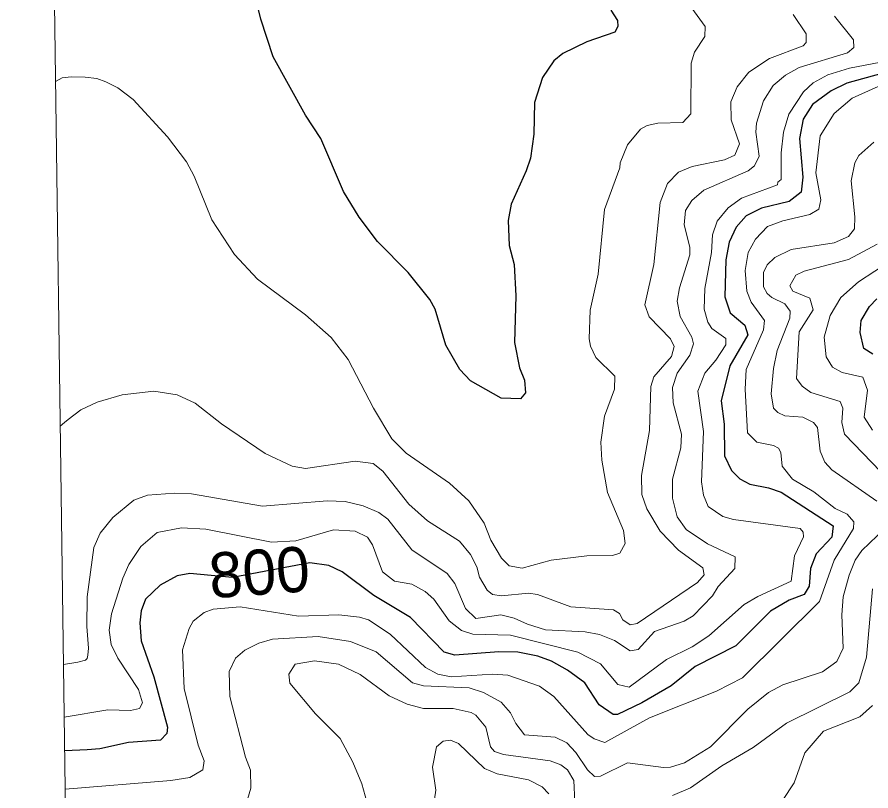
# Model space of a CAD drawing. Extents: x 265 to 291.4, y 7731.5 to 7759.6.
# Drawn here: x 264.956 to 266.467, y 7752.966 to 7754.336 of the extents above; entities that cross this region are included whole.
import ezdxf
from ezdxf.enums import TextEntityAlignment as Align

# ---------------------------------------------------------------- set-up
doc = ezdxf.new("R2010")
doc.units = 0
doc.header["$LTSCALE"] = 0.032
for name, color, linetype, lineweight in [('1', 7, 'Continuous', 25), ('2', 7, 'Continuous', 13), ('61', 7, 'Continuous', 13), ('63', 7, 'Continuous', 25)]:
    doc.layers.add(name, color=color, linetype=linetype, lineweight=lineweight)

msp = doc.modelspace()

# ---------------------------------------------------------------- linework, layer by layer
at = {"layer": '1'}
for points in [[(266.007, 7754.3482), (266.0189, 7754.3299), (266.0197, 7754.3188), (266.0141, 7754.3092), (265.9648, 7754.2917), (265.9219, 7754.271), (265.906, 7754.2583), (265.886, 7754.2289), (265.8717, 7754.1844), (265.8709, 7754.1287), (265.8646, 7754.0857), (265.8574, 7754.0634), (265.8304, 7754.0046), (265.8256, 7753.9759), (265.8272, 7753.9314), (265.8359, 7753.898), (265.8391, 7753.8423), (265.8367, 7753.7596), (265.8455, 7753.715), (265.8542, 7753.6928), (265.8558, 7753.6705), (265.8471, 7753.6601), (265.8129, 7753.6609), (265.7588, 7753.6919), (265.7397, 7753.7118), (265.715, 7753.7548), (265.6959, 7753.8184), (265.6864, 7753.8359), (265.6482, 7753.8837), (265.5941, 7753.9385), (265.5615, 7753.9815), (265.5336, 7754.0269), (265.4939, 7754.1207), (265.4668, 7754.1621), (265.4095, 7754.2655), (265.3873, 7754.3323), (265.3626, 7754.4326)], [(266.4867, 7754.236), (266.4246, 7754.2185), (266.3968, 7754.205), (266.3641, 7754.1812), (266.3474, 7754.1549), (266.3411, 7754.1207), (266.3466, 7754.0523), (266.3442, 7754.026), (266.3228, 7754.0093), (266.2735, 7753.9974), (266.2464, 7753.9839), (266.2289, 7753.964), (266.2162, 7753.937), (266.2106, 7753.9059), (266.209, 7753.8407), (266.2185, 7753.8121), (266.244, 7753.7906), (266.2496, 7753.7731), (266.2178, 7753.7182)], [(266.4707, 7753.7389), (266.4548, 7753.7492), (266.4484, 7753.7771), (266.45, 7753.7985), (266.4651, 7753.8232), (266.4779, 7753.8367)], [(266.2178, 7753.7182), (266.2026, 7753.6562), (266.2074, 7753.6148), (266.2082, 7753.5591), (266.2209, 7753.5329), (266.2353, 7753.5185), (266.2528, 7753.509)], [(266.2528, 7753.509), (266.2862, 7753.5026), (266.3085, 7753.4946), (266.4007, 7753.435), (266.3983, 7753.4151), (266.3705, 7753.3857), (266.3602, 7753.3594), (266.3578, 7753.3284), (266.349, 7753.3133), (266.3228, 7753.3037), (266.2894, 7753.2838), (266.2281, 7753.2226), (266.1565, 7753.186), (266.1136, 7753.1518), (266.0619, 7753.1216), (266.0189, 7753.1009), (266.011, 7753.1009), (265.9863, 7753.1184), (265.9608, 7753.1574), (265.9306, 7753.1796), (265.902, 7753.1956), (265.8781, 7753.2043), (265.8423, 7753.2115), (265.8089, 7753.2123), (265.7309, 7753.2059), (265.7119, 7753.2115), (265.6522, 7753.2727), (265.5878, 7753.3117), (265.5313, 7753.3539), (265.5082, 7753.365), (265.474, 7753.3698), (265.3372, 7753.3434), (265.2616, 7753.3507), (265.2393, 7753.3467), (265.2091, 7753.33), (265.1836, 7753.3053), (265.1757, 7753.2847), (265.1733, 7753.2632), (265.1757, 7753.2314), (265.1979, 7753.1677), (265.2226, 7753.0786), (265.221, 7753.0675), (265.2099, 7753.0555), (265.1534, 7753.0516), (265.1025, 7753.0404), (265.0802, 7753.0388), (265.0404, 7753.0368)]]:
    msp.add_lwpolyline(points, dxfattribs=at)
at = {"layer": '2'}
for points in [[(266.1502, 7754.3514), (266.174, 7754.3188), (266.1732, 7754.3013), (266.1549, 7754.2735), (266.1494, 7754.2544), (266.1486, 7754.1645), (266.1343, 7754.1494), (266.0905, 7754.1478), (266.0714, 7754.1438), (266.0595, 7754.1374), (266.0364, 7754.1096), (266.0237, 7754.0778), (266.0229, 7754.069), (265.9958, 7753.995), (265.9847, 7753.8805), (265.9704, 7753.8168), (265.9688, 7753.7659), (265.9712, 7753.7532), (265.9807, 7753.7333), (266.0141, 7753.6999), (266.0133, 7753.6768), (265.9958, 7753.6291), (265.9895, 7753.583), (265.9911, 7753.5512), (266.0014, 7753.4939), (266.0292, 7753.4271), (266.0324, 7753.404), (266.0229, 7753.3865), (266.0102, 7753.3825), (265.9648, 7753.3817), (265.9012, 7753.3746), (265.8503, 7753.3602), (265.8272, 7753.3642), (265.8137, 7753.3777)], [(266.3299, 7754.3403), (266.353, 7754.3061), (266.353, 7754.291), (266.3474, 7754.2846), (266.2878, 7754.2623), (266.2512, 7754.2384), (266.2305, 7754.2122), (266.2194, 7754.186), (266.2202, 7754.1541), (266.2345, 7754.1112), (266.2265, 7754.0913), (266.2082, 7754.0833), (266.151, 7754.0714), (266.1271, 7754.061), (266.1072, 7754.0412), (266.0945, 7754.0078), (266.0833, 7753.898), (266.0674, 7753.8264), (266.0746, 7753.8049), (266.1128, 7753.7659), (266.1191, 7753.7524), (266.1144, 7753.7349), (266.0833, 7753.6991), (266.0778, 7753.6816)], [(266.4031, 7754.3371), (266.4365, 7754.2957), (266.4373, 7754.2822), (266.4262, 7754.2726), (266.3403, 7754.2464), (266.3164, 7754.2329), (266.2942, 7754.2146), (266.2774, 7754.1875), (266.2647, 7754.1478), (266.2639, 7754.1319)], [(266.8025, 7754.291), (266.8001, 7754.2846), (266.7603, 7754.2535), (266.7157, 7754.2019), (266.7022, 7754.178), (266.6863, 7754.1303), (266.6553, 7754.0666), (266.5582, 7753.9537), (266.5034, 7753.9051), (266.4453, 7753.867), (266.4143, 7753.8391), (266.3952, 7753.8073), (266.3848, 7753.7691), (266.388, 7753.7341), (266.3991, 7753.7158), (266.4167, 7753.7063), (266.4532, 7753.6983), (266.4612, 7753.6753)], [(265.0396, 7753.0966), (265.1168, 7753.1096), (265.1566, 7753.1081), (265.1725, 7753.112), (265.1781, 7753.1216), (265.1709, 7753.1455), (265.1343, 7753.2011), (265.1224, 7753.225), (265.1192, 7753.2505), (265.1232, 7753.2791), (265.1431, 7753.3427), (265.1542, 7753.3666), (265.1749, 7753.3984), (265.2043, 7753.4231), (265.2473, 7753.4318), (265.2903, 7753.4294), (265.4064, 7753.4064), (265.4493, 7753.4088), (265.5162, 7753.4278), (265.5543, 7753.4255), (265.5766, 7753.4151), (265.5854, 7753.4016), (265.6029, 7753.3539), (265.6243, 7753.3372), (265.6546, 7753.3316), (265.6784, 7753.3189), (265.6936, 7753.3053), (265.7206, 7753.2672), (265.7429, 7753.2497), (265.7628, 7753.2433), (265.8296, 7753.2417), (265.9489, 7753.2115), (265.9887, 7753.1908), (266.0197, 7753.1542), (266.0396, 7753.1494), (266.1056, 7753.1987), (266.151, 7753.221), (266.1804, 7753.2401), (266.2432, 7753.2958), (266.2671, 7753.3101), (266.326, 7753.3372), (266.3323, 7753.3817), (266.3482, 7753.4159), (266.3474, 7753.4239), (266.3419, 7753.4302), (266.2241, 7753.4461), (266.2051, 7753.4517), (266.1796, 7753.4692), (266.1708, 7753.4891), (266.1677, 7753.513), (266.1708, 7753.6021), (266.1613, 7753.6737), (266.1732, 7753.7055), (266.1931, 7753.7285), (266.2106, 7753.7556), (266.2106, 7753.7667), (266.1859, 7753.7842), (266.1788, 7753.7954), (266.1724, 7753.8184), (266.1732, 7753.855), (266.1852, 7753.9187), (266.1867, 7753.9505), (266.1955, 7753.9744), (266.2146, 7753.9982), (266.2385, 7754.0149), (266.3021, 7754.0388), (266.3029, 7754.0436), (266.3085, 7754.0483), (266.3085, 7754.0953), (266.3124, 7754.1319), (266.322, 7754.1637), (266.3482, 7754.2035), (266.3649, 7754.2194), (266.3912, 7754.2337), (266.4294, 7754.2456), (266.4851, 7754.2559)], [(265.6196, 7753.5893), (265.587, 7753.6434), (265.5424, 7753.7293), (265.5122, 7753.7683), (265.4668, 7753.8089), (265.3817, 7753.8717), (265.3412, 7753.9155), (265.3006, 7753.9767), (265.2696, 7754.0539), (265.256, 7754.0794), (265.2226, 7754.1239), (265.1614, 7754.1899), (265.1343, 7754.2106), (265.1134, 7754.2212), (265.097, 7754.2269), (265.0769, 7754.2293), (265.0516, 7754.2298), (265.0357, 7754.2281), (265.0242, 7754.2216)], [(265.0413, 7752.9691), (265.2282, 7752.984), (265.2616, 7752.9895), (265.2847, 7753.0031), (265.2871, 7753.019), (265.2767, 7753.0468), (265.2521, 7753.1471), (265.2489, 7753.2155), (265.2608, 7753.2536), (265.2679, 7753.2664), (265.2871, 7753.2815), (265.303, 7753.2878), (265.3507, 7753.2918), (265.4541, 7753.2751), (265.5257, 7753.2775), (265.5623, 7753.2735), (265.5782, 7753.2688), (265.6164, 7753.2433), (265.6792, 7753.1844), (265.7007, 7753.1725), (265.7246, 7753.1677), (265.7978, 7753.1725), (265.8248, 7753.1709), (265.8805, 7753.151), (265.906, 7753.1327), (265.9664, 7753.0659), (265.9775, 7753.058), (265.9966, 7753.0516), (266.0754, 7753.0953), (266.1939, 7753.1423), (266.2401, 7753.1661), (266.3761, 7753.3014), (266.4023, 7753.3746), (266.4365, 7753.4302), (266.4373, 7753.4422), (266.4254, 7753.4557), (266.4039, 7753.466), (266.3665, 7753.4955), (266.3283, 7753.5177), (266.3101, 7753.5408), (266.3077, 7753.5647), (266.3037, 7753.5726), (266.2949, 7753.5774), (266.2655, 7753.583), (266.2488, 7753.5997), (266.2448, 7753.6768), (266.2464, 7753.7118), (266.2774, 7753.7818), (266.279, 7753.7985), (266.2552, 7753.8312), (266.248, 7753.8503), (266.2448, 7753.8869), (266.2504, 7753.9187), (266.2631, 7753.9425), (266.2846, 7753.9648), (266.3117, 7753.9751), (266.3594, 7753.9863), (266.3753, 7753.9958), (266.3785, 7754.0125), (266.3697, 7754.0603), (266.3777, 7754.1255), (266.4023, 7754.1653), (266.4342, 7754.1923), (266.5089, 7754.2257)], [(266.2639, 7754.1319), (266.2695, 7754.0897), (266.2615, 7754.0722), (266.2504, 7754.0634), (266.1716, 7754.0292), (266.1502, 7754.0109), (266.139, 7753.9934)], [(266.4723, 7754.1144), (266.4461, 7754.0905), (266.4389, 7754.0778), (266.4326, 7754.0459), (266.4389, 7753.9823), (266.4381, 7753.9608), (266.4278, 7753.9473), (266.4023, 7753.9362), (266.326, 7753.9242), (266.2973, 7753.9099), (266.2838, 7753.8972), (266.2774, 7753.8837), (266.2774, 7753.8582), (266.2838, 7753.8463), (266.2918, 7753.8391), (266.3148, 7753.828), (266.3244, 7753.8153), (266.3236, 7753.8025), (266.3013, 7753.7453), (266.2949, 7753.7134), (266.291, 7753.6689), (266.2949, 7753.6434), (266.3029, 7753.6355), (266.3148, 7753.6299), (266.3467, 7753.6275), (266.3657, 7753.618), (266.3729, 7753.6092), (266.3777, 7753.5671), (266.3856, 7753.548), (266.3983, 7753.5344), (266.4779, 7753.4788)], [(266.139, 7753.9934), (266.1366, 7753.968), (266.147, 7753.9282), (266.147, 7753.9147), (266.1287, 7753.8566), (266.1247, 7753.8328), (266.1295, 7753.8057), (266.1502, 7753.7691), (266.1533, 7753.7572), (266.147, 7753.7373), (266.1247, 7753.7055), (266.116, 7753.68), (266.1175, 7753.653), (266.1319, 7753.5973), (266.1311, 7753.5734), (266.116, 7753.5177), (266.116, 7753.4843), (266.1247, 7753.4509), (266.1406, 7753.4286), (266.178, 7753.4032), (266.2273, 7753.3801), (266.2265, 7753.3594), (266.1971, 7753.3276), (266.1867, 7753.3109), (266.1526, 7753.2759), (266.1366, 7753.2664), (266.0841, 7753.2481), (266.0555, 7753.2163), (266.0412, 7753.2139), (266.0133, 7753.2322), (265.9871, 7753.2425), (265.9616, 7753.2473), (265.8916, 7753.2512), (265.8598, 7753.2608), (265.836, 7753.2719), (265.8121, 7753.2775), (265.7683, 7753.2711), (265.75, 7753.2886), (265.7309, 7753.3332), (265.7174, 7753.3507), (265.6546, 7753.3928), (265.6124, 7753.4469), (265.5965, 7753.4589), (265.5687, 7753.4708), (265.5369, 7753.478), (265.505, 7753.4795), (265.3905, 7753.47), (265.2648, 7753.4915), (265.2346, 7753.4931), (265.1868, 7753.4891), (265.163, 7753.4803), (265.1256, 7753.4501), (265.1033, 7753.4223), (265.0922, 7753.3968), (265.0802, 7753.3093), (265.0794, 7753.2568), (265.0826, 7753.2186), (265.0814, 7753.2062), (265.0801, 7753.2005), (265.0771, 7753.1972), (265.0637, 7753.1935), (265.0383, 7753.1896)], [(266.4851, 7753.5305), (266.4206, 7753.5973), (266.4158, 7753.618), (266.4174, 7753.6434), (266.4127, 7753.6554), (266.361, 7753.6713), (266.3458, 7753.6824), (266.3355, 7753.6959), (266.3403, 7753.7787), (266.3649, 7753.8176), (266.3594, 7753.8383), (266.3291, 7753.8503), (266.3236, 7753.8598), (266.3347, 7753.8789), (266.349, 7753.886), (266.4278, 7753.9067), (266.4787, 7753.9338)], [(266.0778, 7753.6816), (266.0754, 7753.6037), (266.0611, 7753.5241), (266.0619, 7753.4907), (266.0706, 7753.4652), (266.0945, 7753.4255), (266.1271, 7753.3921)], [(266.1271, 7753.3921), (266.1701, 7753.361), (266.1724, 7753.3483), (266.1605, 7753.3348), (266.0539, 7753.2624), (266.0412, 7753.26), (266.0285, 7753.2688), (266.0221, 7753.2799), (266.0118, 7753.2862), (265.9362, 7753.2918), (265.8773, 7753.3133), (265.8614, 7753.3157), (265.8137, 7753.3109), (265.7978, 7753.3133), (265.7882, 7753.3212), (265.7747, 7753.3443), (265.7699, 7753.3626), (265.7588, 7753.3841), (265.7389, 7753.408), (265.6824, 7753.4438), (265.6498, 7753.4732), (265.6037, 7753.5321), (265.5862, 7753.5456), (265.5544, 7753.5495), (265.4668, 7753.5368), (265.443, 7753.5408), (265.3952, 7753.5631), (265.3181, 7753.6156), (265.2712, 7753.6522), (265.2393, 7753.6673), (265.198, 7753.6736), (265.1423, 7753.6673), (265.0977, 7753.6538), (265.0689, 7753.6404), (265.0468, 7753.6235), (265.0399, 7753.6183), (265.0325, 7753.6116)], [(266.4612, 7753.6753), (266.4556, 7753.6275), (266.4699, 7753.6044)], [(265.8137, 7753.3777), (265.7946, 7753.4096), (265.7826, 7753.4398), (265.7556, 7753.4796), (265.7214, 7753.5106), (265.645, 7753.5639), (265.6196, 7753.5893)], [(266.4922, 7753.4302), (266.4516, 7753.3913), (266.4397, 7753.3746)], [(266.4397, 7753.3746), (266.4286, 7753.3475), (266.4182, 7753.3093), (266.4158, 7753.2775), (266.4182, 7753.2186), (266.4071, 7753.1948), (266.3817, 7753.1765)], [(266.116, 7752.9577), (266.1478, 7752.9712), (266.2035, 7753.0102), (266.2592, 7753.0428), (266.318, 7753.0858), (266.4302, 7753.1415), (266.4461, 7753.1574), (266.4596, 7753.2027), (266.4699, 7753.3236)], [(266.3817, 7753.1765), (266.3117, 7753.1534), (266.2862, 7753.1399), (266.2496, 7753.1104), (266.1836, 7753.0436), (266.1374, 7753.0158), (266.1128, 7753.0078), (266.1001, 7753.007), (266.0364, 7753.0158), (265.9887, 7752.9919), (265.9783, 7752.9911), (265.9656, 7753.0031), (265.9449, 7753.0341), (265.929, 7753.0508), (265.9083, 7753.0611), (265.8542, 7753.0651), (265.8391, 7753.085), (265.8296, 7753.1041), (265.8129, 7753.1232), (265.7819, 7753.1399), (265.7564, 7753.1486), (265.6753, 7753.1518), (265.6562, 7753.1574), (265.5917, 7753.2123), (265.5464, 7753.2306), (265.4891, 7753.2393), (265.408, 7753.2345), (265.3841, 7753.2274), (265.3595, 7753.2147), (265.3427, 7753.2011), (265.3316, 7753.1773), (265.3324, 7753.1327), (265.3602, 7753.0253), (265.369, 7753.0023), (265.3698, 7752.9705), (265.3579, 7752.9307)], [(265.575, 7752.9466), (265.5663, 7752.9784), (265.5504, 7753.0166), (265.5281, 7753.0587), (265.4843, 7753.1025), (265.439, 7753.1566), (265.4374, 7753.1725), (265.4485, 7753.19), (265.4828, 7753.1964), (265.5249, 7753.19), (265.5631, 7753.1717), (265.6148, 7753.1343), (265.6466, 7753.1192), (265.6753, 7753.112), (265.7278, 7753.112), (265.7596, 7753.1049), (265.7683, 7753.1001), (265.7858, 7753.0786), (265.7938, 7753.0436), (265.8009, 7753.0357), (265.8169, 7753.0301), (265.8996, 7753.019), (265.9187, 7753.0118), (265.9306, 7753.0031), (265.9417, 7752.984), (265.9433, 7752.9466)], [(266.4699, 7753.1168), (266.4477, 7753.0969), (266.3832, 7753.0715), (266.3506, 7753.0333), (266.3315, 7752.98), (266.3108, 7752.949)], [(265.8972, 7752.9609), (265.8853, 7752.9728), (265.8614, 7752.9856), (265.8057, 7752.9959), (265.7834, 7753.0054), (265.7373, 7753.05), (265.723, 7753.0556), (265.7103, 7753.054), (265.6983, 7753.0436), (265.6912, 7753.0078), (265.6975, 7752.9673), (265.688, 7752.9036)]]:
    msp.add_lwpolyline(points, dxfattribs=at)
at = {"layer": '63', "lineweight": 13}
msp.add_lwpolyline([(264.9561, 7759.2271), (264.9638, 7758.6622), (264.9715, 7758.0972), (264.9791, 7757.5323), (264.9868, 7756.9673), (264.9945, 7756.4024), (265.0022, 7755.8374), (265.0099, 7755.2725), (265.0176, 7754.7075), (265.0253, 7754.1426), (265.033, 7753.5776), (265.0407, 7753.0126), (265.0484, 7752.4477), (265.0561, 7751.8827), (265.0638, 7751.3178), (265.0715, 7750.7528), (265.0793, 7750.1879), (265.087, 7749.6229), (265.0947, 7749.058), (265.1024, 7748.493), (265.1101, 7747.9281), (265.1178, 7747.3631), (265.1256, 7746.7981), (265.1333, 7746.2332)], dxfattribs=at)

# ---------------------------------------------------------------- texts
at = {"layer": '61'}
msp.add_text('800', height=0.08, rotation=4.235, dxfattribs=at).set_placement((265.3877, 7753.3132), align=Align.CENTER)

doc.saveas('drawing.dxf')
